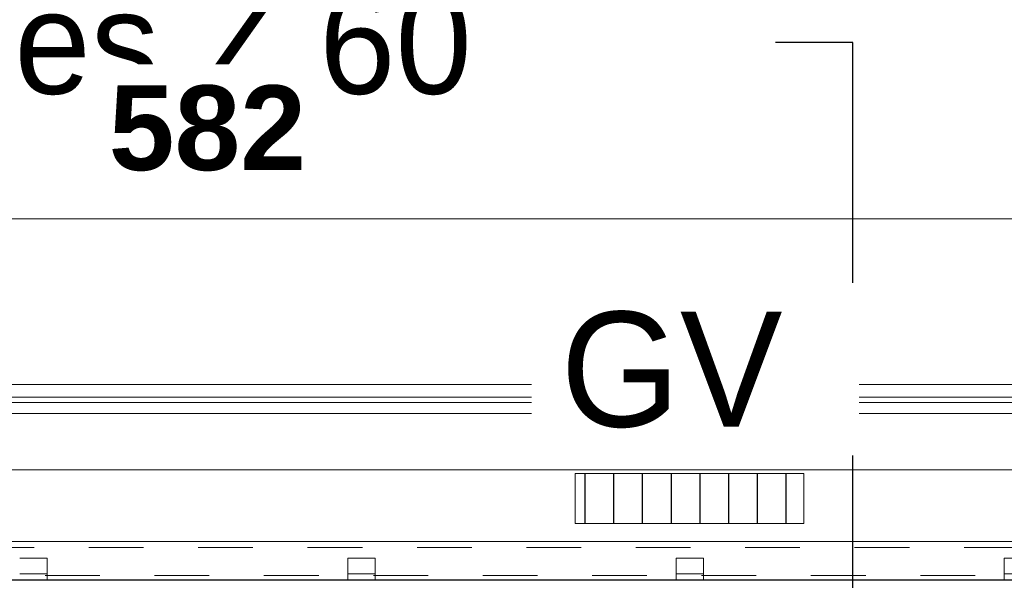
# Model space of a CAD drawing. Header units: metres. Extents: x -16.9 to 14.1, y -10.1 to 10.9.
# Tile 353 of 656: x -12.4 to -10.6, y 7.3 to 8.3. Entities that reach past the tile are written whole.
import ezdxf

# ---------------------------------------------------------------- set-up
doc = ezdxf.new("R2010")
doc.units = ezdxf.units.M
doc.linetypes.add('Tiret', pattern=[0.00635, 0.003175, -0.003175])
for name, color, linetype, lineweight in [('A-ANNO-DIMS', 211, 'Continuous', 9), ('A-ANNO-DIMS-75', 211, 'Continuous', 9), ('A-DETL', 90, 'Continuous', 18), ('A-DETL-GENF', 92, 'Continuous', 18), ('A-WALL', 113, 'Continuous', 25), ('G-ANNO-TEXT', 231, 'Continuous', 9), ('S-BEAM', 12, 'Continuous', 18), ('S-BEAM-HDLN', 1, 'Tiret', 18)]:
    doc.layers.add(name, color=color, linetype=linetype, lineweight=lineweight)
doc.styles.add('Arial_B_2', font='arialbd.ttf', dxfattribs={"height": 0.154762})
doc.styles.add('Bodoni MT_B', font='BOD_B.TTF', dxfattribs={"height": 0.21})
doc.styles.add('Bodoni MT_B_I', font='BOD_BI.TTF', dxfattribs={"height": 0.1875})
doc.dimstyles.new('Cotation_cm', dxfattribs={"dimscale": 0.3048, "dimtxt": 0.153039, "dimasz": 0.492126, "dimexe": 0.590551, "dimexo": 0.0625, "dimgap": 0.147638, "dimtad": 1, "dimdec": 0, "dimlfac": 100, "dimzin": 0, "dimdsep": 46, "dimtxsty": 'Arial_B_2', "dimblk1": 'OBLIQUE', "dimblk2": 'OBLIQUE', "dimsah": 1, "dimcen": 0.09, "dimazin": 0, "dimtfac": 1, "dimtdec": 4, "dimtix": 1, "dimtmove": 0, "dimatfit": 3, "dimfxl": 0.590551, "dimfxlon": 1, "dimtvp": 1, "dimtfill": 1, "dimtolj": 1, "dimtzin": 0, "dimarcsym": 2})

# ---------------------------------------------------------------- blocks, each defined once
blk = doc.blocks.new('DIMBLOCK5-PH R_1 PROJET toiture basse')
at = {"layer": 'A-ANNO-DIMS-75'}
for p, q in [((-14.9468, 7.9859), (-14.9468, 8.1659)), ((-9.1253, 7.9859), (-9.1253, 8.1659)), ((-14.9468, 7.9859), (-9.1253, 7.9859)), ((-14.9468, 7.9859), (-14.9468, 7.8059)), ((-9.1253, 7.9859), (-9.1253, 7.8059))]:
    blk.add_line(p, q, dxfattribs=at)
at = {"layer": 'A-ANNO-DIMS-75', "lineweight": 35}
for p, q in [((-14.9468, 7.9859), (-14.8718, 8.0609)), ((-9.1253, 7.9859), (-9.0503, 8.0609)), ((-14.9468, 7.9859), (-15.0218, 7.9109)), ((-9.1253, 7.9859), (-9.2003, 7.9109))]:
    blk.add_line(p, q, dxfattribs=at)
at = {"layer": 'A-ANNO-DIMS-75', "color": 0, "insert": (-12.211, 8.2294), "char_height": 0.15476, "width": 0.419764, "attachment_point": 1, "line_spacing_factor": 0.941778, "style": 'Arial_B_2', "bg_fill": 3, "box_fill_scale": 1.25, "bg_fill_color": 256, "bg_fill_true_color": 13158600, "bg_fill_transparency": 0}
blk.add_mtext('582', dxfattribs=at)
blk = doc.blocks.new('_Oblique')
at = {"color": 0, "linetype": 'ByBlock', "lineweight": -2}
blk.add_line((-0.5, -0.5), (0.5, 0.5), dxfattribs=at)

msp = doc.modelspace()

# ---------------------------------------------------------------- hatches: boundary and pattern name
at = {"layer": 'A-DETL-GENF', "lineweight": 25}
h = msp.add_hatch(dxfattribs=at)
h.set_pattern_fill('FP_3', color=90, style=0, pattern_type=2)
h.set_pattern_definition([(90, (0, 0), (-0.0525, 3e-18), [])])
h.paths.add_polyline_path([(-11.3586, 7.4293), (-10.94, 7.4293), (-10.94, 7.5203), (-11.3586, 7.5203)])

# ---------------------------------------------------------------- linework, layer by layer
at = {"layer": 'A-DETL'}
for p, q in [((-10.94, 7.5203), (-11.3586, 7.5203)), ((-11.3586, 7.5203), (-11.3586, 7.4293)), ((-10.94, 7.4293), (-10.94, 7.5203)), ((-11.3586, 7.4293), (-10.94, 7.4293))]:
    msp.add_line(p, q, dxfattribs=at)
at = {"layer": 'A-WALL'}
msp.add_line((-9.0567, 7.3253), (-14.7571, 7.3253), dxfattribs=at)
at = {"layer": 'G-ANNO-TEXT', "color": 190, "lineweight": 25}
for p, q in [((-11.3341, 8.3078), (-11.3391, 8.3078)), ((-10.8507, 8.3078), (-11.3341, 8.3078)), ((-10.8507, 8.3078), (-11.3341, 8.3078)), ((-10.8507, 8.3078), (-11.3341, 8.3078)), ((-10.8507, 8.3078), (-11.3341, 8.3078)), ((-10.8507, 8.3078), (-11.3341, 8.3078)), ((-10.8507, 4.4419), (-10.8507, 8.3078)), ((-10.8507, 3.9202), (-10.8507, 8.3078)), ((-10.8507, 5.8978), (-10.8507, 8.3078)), ((-10.8507, 5.4702), (-10.8507, 8.3078)), ((-10.8507, 6.4867), (-10.8507, 8.3078))]:
    msp.add_line(p, q, dxfattribs=at)
at = {"layer": 'S-BEAM'}
for p, q in [((-15.2166, 7.6829), (12.4571, 7.6829)), ((-15.2166, 7.6597), (12.4571, 7.6597)), ((-15.2166, 7.6503), (-9.1551, 7.6503)), ((-15.2166, 7.6299), (-9.1823, 7.6299)), ((-14.9464, 7.5269), (-9.1864, 7.5269)), ((-15.1177, 7.3963), (-9.1789, 7.3963)), ((-15.1177, 7.3263), (12.2245, 7.3263)), ((-12.3238, 7.3263), (-12.3238, 7.3253)), ((-11.7738, 7.3263), (-11.7738, 7.3253)), ((-11.7238, 7.3263), (-11.7238, 7.3253)), ((-11.1738, 7.3263), (-11.1738, 7.3253)), ((-11.1238, 7.3263), (-11.1238, 7.3253)), ((-10.5738, 7.3263), (-10.5738, 7.3253))]:
    msp.add_line(p, q, dxfattribs=at)
at = {"layer": 'S-BEAM-HDLN'}
for p, q in [((-15.0474, 7.3849), (-9.1655, 7.3849)), ((-12.3738, 7.3659), (-12.3238, 7.3659)), ((-12.3238, 7.3659), (-12.3238, 7.3368)), ((-11.7738, 7.3368), (-11.7738, 7.3659)), ((-11.7738, 7.3659), (-11.7238, 7.3659)), ((-11.7238, 7.3659), (-11.7238, 7.3368)), ((-11.1738, 7.3368), (-11.1738, 7.3659)), ((-11.1738, 7.3659), (-11.1238, 7.3659)), ((-11.1238, 7.3659), (-11.1238, 7.3368)), ((-10.5738, 7.3368), (-10.5738, 7.3659)), ((-10.5738, 7.3659), (-10.5238, 7.3659)), ((12.1728, 7.3339), (-15.0474, 7.3339)), ((-12.3238, 7.3368), (-12.3738, 7.3368)), ((-12.3238, 7.3368), (-12.3238, 7.3263)), ((-11.7238, 7.3368), (-11.7738, 7.3368)), ((-11.7738, 7.3368), (-11.7738, 7.3263)), ((-11.7238, 7.3368), (-11.7238, 7.3263)), ((-11.1238, 7.3368), (-11.1738, 7.3368)), ((-11.1738, 7.3368), (-11.1738, 7.3263)), ((-11.1238, 7.3368), (-11.1238, 7.3263)), ((-10.5238, 7.3368), (-10.5738, 7.3368)), ((-10.5738, 7.3368), (-10.5738, 7.3263))]:
    msp.add_line(p, q, dxfattribs=at)

# ---------------------------------------------------------------- texts
at = {"layer": 'G-ANNO-TEXT', "color": 190, "lineweight": 25, "insert": (-12.9691, 8.4016), "char_height": 0.1875, "width": 1.930063, "attachment_point": 1, "style": 'Bodoni MT_B_I', "bg_fill": 3, "box_fill_scale": 1.25, "bg_fill_color": 256, "bg_fill_true_color": 13158600, "bg_fill_transparency": 0}
msp.add_mtext('Pannes Z 60', dxfattribs=at)

# ---------------------------------------------------------------- next in the draw order: texts
at = {"layer": 'G-ANNO-TEXT', "color": 1, "lineweight": 25, "insert": (-11.3851, 7.8159), "char_height": 0.21, "width": 0.493038, "attachment_point": 1, "style": 'Bodoni MT_B', "bg_fill": 3, "box_fill_scale": 1.25, "bg_fill_color": 256, "bg_fill_true_color": 13158600, "bg_fill_transparency": 0}
msp.add_mtext('GV', dxfattribs=at)

# ---------------------------------------------------------------- next in the draw order: dimensions: what is measured, and where the dimension line sits
at = {"layer": 'A-ANNO-DIMS'}
dim = msp.add_linear_dim(base=(-9.1253, 7.9859), p1=(-14.9468, 8.1659), p2=(-9.1253, 8.1659), dimstyle='Cotation_cm', override={"dimpost": '<>', "dimfxl": 5.821528}, dxfattribs=at)
dim.commit()
dim.dimension.update_dxf_attribs({"geometry": 'DIMBLOCK5-PH R_1 PROJET toiture basse', "text_midpoint": (-12.0361, 8.11)})

doc.saveas('drawing.dxf')
